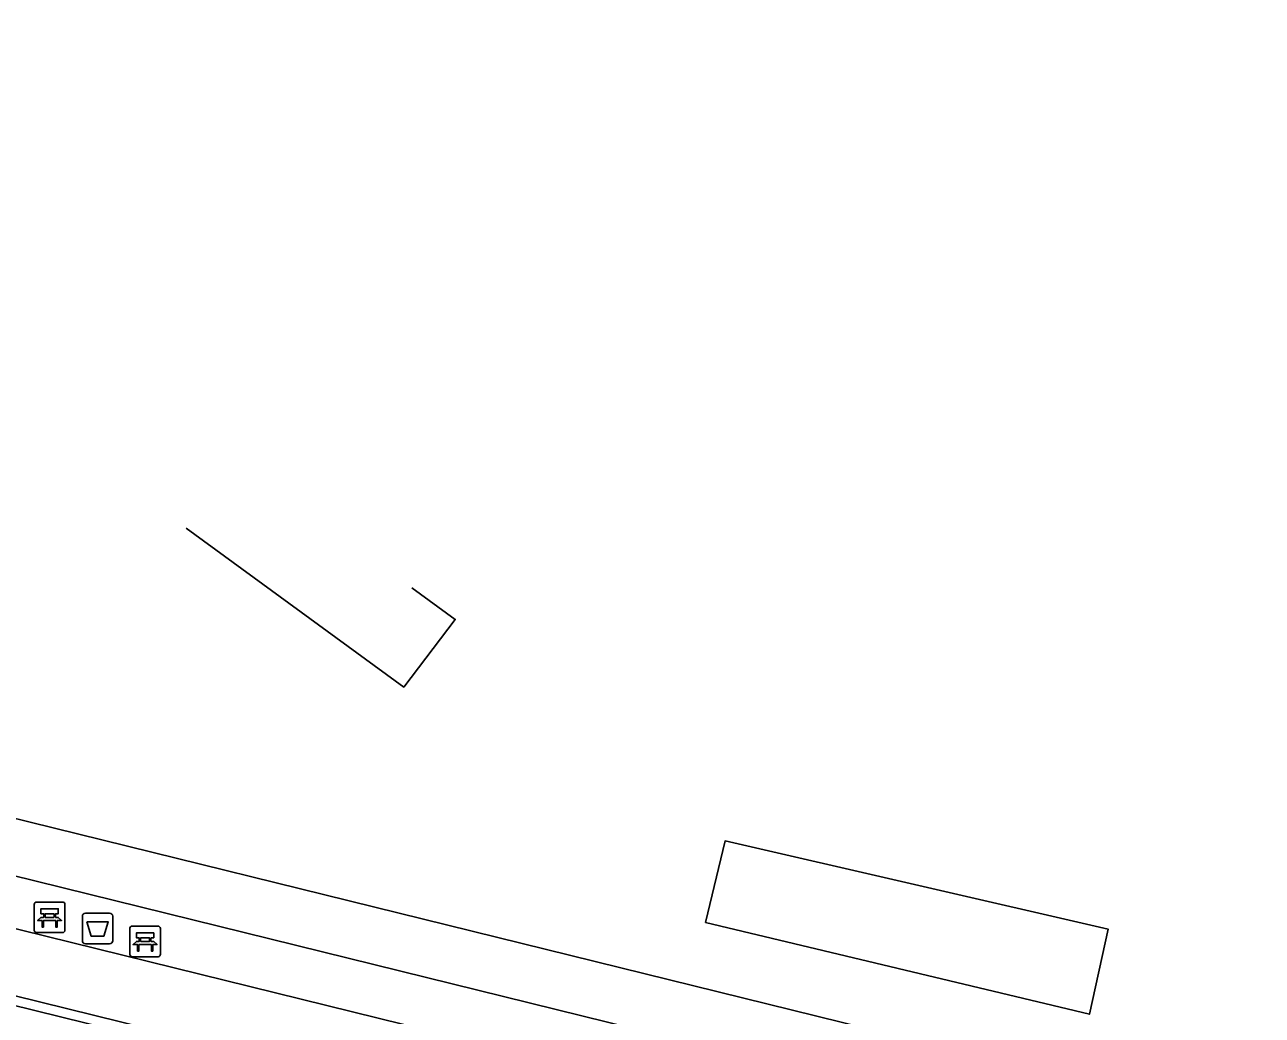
# Model space of a CAD drawing. Extents: x 161771 to 163125, y 382479 to 383177.
# Drawn here: x 162035.24 to 162075.66, y 383110.5 to 383142.85 of the extents above; entities that cross this region are included whole.
import ezdxf

# ---------------------------------------------------------------- set-up
doc = ezdxf.new("R2010")
doc.units = 0
for name, color, linetype in [('IMGEO_Afvalbak', 7, 'Continuous'), ('IMGEO_Bank', 7, 'Continuous'), ('IMGEO_Fietspad_gesloten', 7, 'Continuous'), ('IMGEO_Haag', 7, 'Continuous'), ('IMGEO_Voetpad_open', 7, 'Continuous'), ('IMGEO_Waterloop', 7, 'Continuous')]:
    doc.layers.add(name, color=color, linetype=linetype)

msp = doc.modelspace()

# ---------------------------------------------------------------- linework, layer by layer
at = {"layer": 'IMGEO_Afvalbak'}
for p, q in [((162037.125, 383112.938), (162037.125, 383113.738)), ((162037.125, 383113.738), (162037.125, 383112.938)), ((162037.225, 383113.838), (162038.015, 383113.838)), ((162038.015, 383113.838), (162037.225, 383113.838)), ((162038.115, 383113.738), (162038.115, 383112.938)), ((162038.115, 383112.938), (162038.115, 383113.738)), ((162038.015, 383112.838), (162037.225, 383112.838)), ((162037.225, 383112.838), (162038.015, 383112.838))]:
    msp.add_line(p, q, dxfattribs=at)
msp.add_lwpolyline([(162037.268, 383113.552), (162037.972, 383113.552), (162037.823, 383113.082), (162037.417, 383113.082), (162037.268, 383113.552)], dxfattribs=at)
for centre, start, end in [((162037.225, 383113.738), 90, 180), ((162037.225, 383113.738), 90, 180), ((162038.015, 383113.738), 0, 90), ((162038.015, 383113.738), 360, 90), ((162037.225, 383112.938), 180, 270), ((162037.225, 383112.938), 180, 270), ((162038.015, 383112.938), 270, 0), ((162038.015, 383112.938), 270, 0)]:
    msp.add_arc(centre, 0.1, start, end, dxfattribs=at)
at = {"layer": 'IMGEO_Bank'}
for p, q in [((162035.555, 383113.275), (162035.555, 383114.116)), ((162035.555, 383114.116), (162035.555, 383113.275)), ((162035.63, 383114.2), (162036.471, 383114.2)), ((162036.471, 383114.2), (162035.63, 383114.2)), ((162036.555, 383114.125), (162036.555, 383113.284)), ((162036.555, 383113.284), (162036.555, 383114.125)), ((162036.252, 383113.598), (162035.859, 383113.598)), ((162035.864, 383113.706), (162035.864, 383113.812)), ((162035.908, 383113.812), (162035.908, 383113.706)), ((162036.196, 383113.818), (162035.914, 383113.818)), ((162035.914, 383113.7), (162036.196, 383113.7)), ((162036.202, 383113.706), (162036.202, 383113.812)), ((162036.246, 383113.812), (162036.246, 383113.706)), ((162036.48, 383113.2), (162035.639, 383113.2)), ((162035.639, 383113.2), (162036.48, 383113.2)), ((162038.675, 383112.49), (162038.675, 383113.331)), ((162038.675, 383113.331), (162038.675, 383112.49)), ((162038.75, 383113.415), (162039.591, 383113.415)), ((162039.591, 383113.415), (162038.75, 383113.415)), ((162039.675, 383113.34), (162039.675, 383112.499)), ((162039.675, 383112.499), (162039.675, 383113.34)), ((162039.372, 383112.813), (162038.979, 383112.813)), ((162038.984, 383112.921), (162038.984, 383113.027)), ((162039.028, 383113.027), (162039.028, 383112.921)), ((162039.316, 383113.033), (162039.034, 383113.033)), ((162039.034, 383112.915), (162039.316, 383112.915)), ((162039.322, 383112.921), (162039.322, 383113.027)), ((162039.366, 383113.027), (162039.366, 383112.921)), ((162039.6, 383112.415), (162038.759, 383112.415)), ((162038.759, 383112.415), (162039.6, 383112.415))]:
    msp.add_line(p, q, dxfattribs=at)
for points in [[(162035.802, 383113.598), (162035.66, 383113.598), (162035.772, 383113.7), (162035.858, 383113.7)], [(162035.858, 383113.818), (162035.772, 383113.818), (162035.772, 383113.979), (162036.335, 383113.979), (162036.335, 383113.818), (162036.252, 383113.818)], [(162035.852, 383113.591), (162035.852, 383113.384), (162035.809, 383113.384), (162035.809, 383113.591)], [(162036.252, 383113.7), (162036.335, 383113.7), (162036.447, 383113.598), (162036.308, 383113.598)], [(162036.302, 383113.591), (162036.302, 383113.384), (162036.258, 383113.384), (162036.258, 383113.591)], [(162038.978, 383113.033), (162038.892, 383113.033), (162038.892, 383113.194), (162039.455, 383113.194), (162039.455, 383113.033), (162039.372, 383113.033)], [(162038.922, 383112.813), (162038.78, 383112.813), (162038.892, 383112.915), (162038.978, 383112.915)], [(162038.972, 383112.806), (162038.972, 383112.599), (162038.929, 383112.599), (162038.929, 383112.806)], [(162039.372, 383112.915), (162039.455, 383112.915), (162039.567, 383112.813), (162039.428, 383112.813)], [(162039.422, 383112.806), (162039.422, 383112.599), (162039.378, 383112.599), (162039.378, 383112.806)]]:
    msp.add_lwpolyline(points, dxfattribs=at)
for centre, radius, start, end in [((162035.633, 383114.122), 0.0779, 92.4484, 184.2845), ((162035.633, 383114.122), 0.0779, 92.4484, 184.2845), ((162036.477, 383114.122), 0.0779, 2.4484, 94.2845), ((162036.477, 383114.122), 0.0779, 2.4484, 94.2845), ((162035.802, 383113.591), 0.00671, 2.8957, 87.1043), ((162035.859, 383113.591), 0.00671, 92.8957, 177.1043), ((162035.857, 383113.811), 0.00671, 2.8957, 87.1043), ((162035.857, 383113.707), 0.00671, 272.8957, 357.1043), ((162035.914, 383113.811), 0.00671, 92.8957, 177.1043), ((162035.914, 383113.707), 0.00671, 182.8957, 267.1043), ((162036.196, 383113.811), 0.00671, 2.8957, 87.1043), ((162036.196, 383113.707), 0.00671, 272.8957, 357.1043), ((162036.253, 383113.811), 0.00671, 92.8957, 177.1043), ((162036.253, 383113.707), 0.00671, 182.8957, 267.1043), ((162036.251, 383113.591), 0.00671, 2.8957, 87.1043), ((162036.308, 383113.591), 0.00671, 92.8957, 177.1043), ((162035.633, 383113.278), 0.0779, 182.4484, 274.2845), ((162035.633, 383113.278), 0.0779, 182.4484, 274.2845), ((162036.477, 383113.278), 0.0779, 272.4484, 4.2845), ((162036.477, 383113.278), 0.0779, 272.4484, 4.2845), ((162038.753, 383113.337), 0.0779, 92.4484, 184.2845), ((162038.753, 383113.337), 0.0779, 92.4484, 184.2845), ((162039.597, 383113.337), 0.0779, 2.4484, 94.2845), ((162039.597, 383113.337), 0.0779, 2.4484, 94.2845), ((162038.922, 383112.806), 0.00671, 2.8957, 87.1043), ((162038.979, 383112.806), 0.00671, 92.8957, 177.1043), ((162038.977, 383113.026), 0.00671, 2.8957, 87.1043), ((162038.977, 383112.922), 0.00671, 272.8957, 357.1043), ((162039.034, 383113.026), 0.00671, 92.8957, 177.1043), ((162039.034, 383112.922), 0.00671, 182.8957, 267.1043), ((162039.316, 383113.026), 0.00671, 2.8957, 87.1043), ((162039.316, 383112.922), 0.00671, 272.8957, 357.1043), ((162039.373, 383113.026), 0.00671, 92.8957, 177.1043), ((162039.373, 383112.922), 0.00671, 182.8957, 267.1043), ((162039.371, 383112.806), 0.00671, 2.8957, 87.1043), ((162039.428, 383112.806), 0.00671, 92.8957, 177.1043), ((162038.753, 383112.493), 0.0779, 182.4484, 274.2845), ((162038.753, 383112.493), 0.0779, 182.4484, 274.2845), ((162039.597, 383112.493), 0.0779, 272.4484, 4.2845), ((162039.597, 383112.493), 0.0779, 272.4484, 4.2845)]:
    msp.add_arc(centre, radius, start, end, dxfattribs=at)
at = {"layer": 'IMGEO_Fietspad_gesloten'}
for points in [[(162150.168, 383085.809), (162140.488, 383087.535), (162137.535, 383088.116), (162134.626, 383088.77), (162083.536, 383101.336), (162000, 383121.941), (161979.686, 383126.952), (161923.625, 383140.841)], [(161915.689, 383140.639), (161979.048, 383124.929), (162000, 383119.758), (162083.074, 383099.255), (162134.136, 383086.721), (162137.066, 383086.053), (162140.008, 383085.446), (162150.119, 383083.649)]]:
    msp.add_lwpolyline(points, dxfattribs=at)
at = {"layer": 'IMGEO_Haag'}
msp.add_lwpolyline([(162150.044, 383083.349), (162139.954, 383085.159), (162137.013, 383085.752), (162134.07, 383086.429), (162082.999, 383098.959), (162000, 383119.435), (161978.973, 383124.622)], dxfattribs=at)
at = {"layer": 'IMGEO_Voetpad_open'}
for points in [[(161930.08, 383142.847), (161980.607, 383130.319), (162000, 383125.537), (162084.42, 383104.723), (162159.522, 383086.226), (162160.015, 383088.308), (162160.209, 383089.128), (162160.247, 383089.352), (162160.311, 383089.769), (162160.599, 383089.696), (162163.573, 383089.046), (162164.628, 383088.815)], [(161923.625, 383140.841), (161924.036, 383142.458), (161980.138, 383128.56), (162000, 383123.662), (162083.965, 383102.956), (162150.353, 383086.602), (162150.168, 383085.809)]]:
    msp.add_lwpolyline(points, dxfattribs=at)
at = {"layer": 'IMGEO_Waterloop'}
for points in [[(162047.886, 383124.46), (162049.306, 383123.43), (162047.619, 383121.219), (162040.518, 383126.413)], [(162057.477, 383113.535), (162058.114, 383116.196), (162070.633, 383113.31), (162070.014, 383110.536), (162057.477, 383113.535)]]:
    msp.add_lwpolyline(points, dxfattribs=at)

doc.saveas('drawing.dxf')
